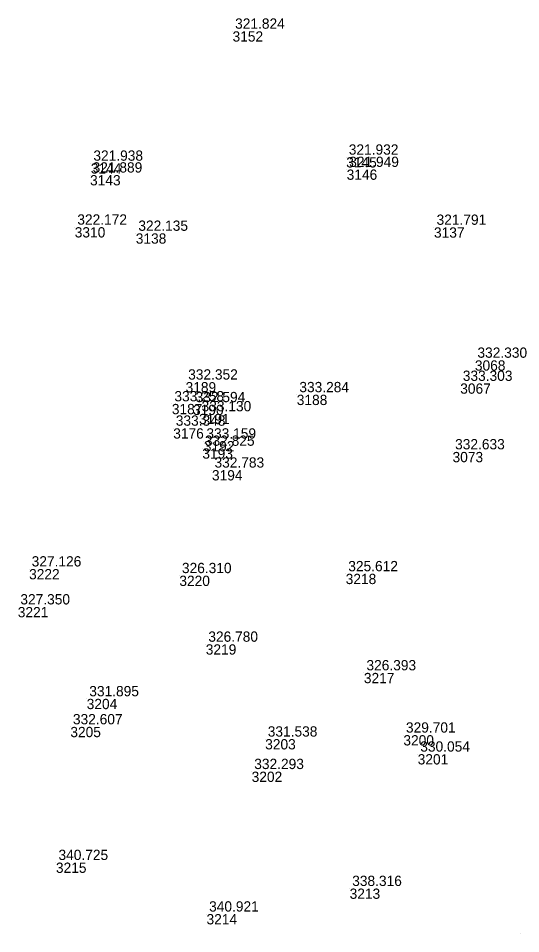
# Model space of a CAD drawing. Extents: x -829398 to -819400, y -1074439 to -1067977.
# Drawn here: x -826463.6 to -826404.9, y -1070235.8 to -1070128.9 of the extents above; entities that cross this region are included whole.
import ezdxf

# ---------------------------------------------------------------- set-up
doc = ezdxf.new("R2010")
doc.units = 0
doc.layers.add('Vrstva 60', color=7, linetype='Continuous')
doc.layers.add('Vrstva 61', color=7, linetype='Continuous')

msp = doc.modelspace()

# ---------------------------------------------------------------- linework, layer by layer
at = {"layer": 'Vrstva 60'}
for p, q in [((-826438.581, -1070130.386), (-826438.581, -1070130.386)), ((-826425.307, -1070145.093), (-826425.307, -1070145.093)), ((-826455.133, -1070145.802), (-826455.133, -1070145.802)), ((-826425.255, -1070146.53), (-826425.255, -1070146.53)), ((-826455.222, -1070147.182), (-826455.222, -1070147.182)), ((-826457.007, -1070153.265), (-826457.007, -1070153.265)), ((-826449.88, -1070153.989), (-826449.88, -1070153.989)), ((-826415.057, -1070153.287), (-826415.057, -1070153.287)), ((-826410.282, -1070168.816), (-826410.282, -1070168.816)), ((-826444.065, -1070171.361), (-826444.065, -1070171.361)), ((-826411.994, -1070171.514), (-826411.994, -1070171.514)), ((-826431.08, -1070172.837), (-826431.08, -1070172.837)), ((-826445.67, -1070173.905), (-826445.67, -1070173.905)), ((-826443.194, -1070174), (-826443.194, -1070174)), ((-826442.496, -1070175.065), (-826442.496, -1070175.065)), ((-826445.508, -1070176.754), (-826445.508, -1070176.754)), ((-826441.934, -1070178.25), (-826441.934, -1070178.25)), ((-826442.108, -1070179.096), (-826442.108, -1070179.096)), ((-826412.891, -1070179.514), (-826412.891, -1070179.514)), ((-826440.988, -1070181.642), (-826440.988, -1070181.642)), ((-826462.34, -1070193.193), (-826462.34, -1070193.193)), ((-826444.794, -1070193.968), (-826444.794, -1070193.968)), ((-826425.366, -1070193.749), (-826425.366, -1070193.749)), ((-826441.709, -1070201.982), (-826441.709, -1070201.982)), ((-826423.245, -1070205.322), (-826423.245, -1070205.322)), ((-826455.612, -1070208.352), (-826455.612, -1070208.352)), ((-826457.522, -1070211.628), (-826457.522, -1070211.628)), ((-826418.631, -1070212.595), (-826418.631, -1070212.595)), ((-826434.771, -1070213.057), (-826434.771, -1070213.057)), ((-826416.959, -1070214.814), (-826416.959, -1070214.814)), ((-826436.348, -1070216.854), (-826436.348, -1070216.854)), ((-826459.207, -1070227.476), (-826459.207, -1070227.476)), ((-826424.909, -1070230.509), (-826424.909, -1070230.509)), ((-826441.619, -1070233.495), (-826441.619, -1070233.495)), ((-826404.963, -1070235.781), (-826404.963, -1070235.781))]:
    msp.add_line(p, q, dxfattribs=at)

# ---------------------------------------------------------------- texts
for s, p in [('3152', (-826438.581, -1070131.586)), ('3145', (-826425.307, -1070146.293)), ('3144', (-826455.133, -1070147.002)), ('3146', (-826425.255, -1070147.73)), ('3143', (-826455.222, -1070148.382)), ('3310', (-826457.007, -1070154.465)), ('3138', (-826449.88, -1070155.189)), ('3137', (-826415.057, -1070154.487)), ('3068', (-826410.282, -1070170.016)), ('3189', (-826444.065, -1070172.561)), ('3067', (-826411.994, -1070172.714)), ('3188', (-826431.08, -1070174.037)), ('3187', (-826445.67, -1070175.105)), ('3190', (-826443.194, -1070175.2)), ('3191', (-826442.496, -1070176.265)), ('3176', (-826445.508, -1070177.954)), ('3192', (-826441.934, -1070179.45)), ('3193', (-826442.108, -1070180.296)), ('3073', (-826412.891, -1070180.714)), ('3194', (-826440.988, -1070182.842)), ('3222', (-826462.34, -1070194.393)), ('3220', (-826444.794, -1070195.168)), ('3218', (-826425.366, -1070194.949)), ('3221', (-826463.66, -1070198.825)), ('3219', (-826441.709, -1070203.182)), ('3217', (-826423.245, -1070206.522)), ('3204', (-826455.612, -1070209.552)), ('3205', (-826457.522, -1070212.828)), ('3200', (-826418.631, -1070213.795)), ('3203', (-826434.771, -1070214.257)), ('3201', (-826416.959, -1070216.014)), ('3202', (-826436.348, -1070218.054)), ('3215', (-826459.207, -1070228.676)), ('3213', (-826424.909, -1070231.709)), ('3214', (-826441.619, -1070234.695))]:
    msp.add_text(s, height=1.2, dxfattribs=at).set_placement(p)
at = {"layer": 'Vrstva 61'}
for s, p in [('321.824', (-826438.281, -1070130.086)), ('321.938', (-826454.833, -1070145.502)), ('321.932', (-826425.007, -1070144.793)), ('321.949', (-826424.955, -1070146.23)), ('321.889', (-826454.922, -1070146.882)), ('322.172', (-826456.707, -1070152.965)), ('321.791', (-826414.757, -1070152.987)), ('322.135', (-826449.58, -1070153.689)), ('332.330', (-826409.982, -1070168.516)), ('332.352', (-826443.765, -1070171.061)), ('333.303', (-826411.694, -1070171.214)), ('333.284', (-826430.78, -1070172.537)), ('333.258', (-826445.37, -1070173.605)), ('332.594', (-826442.894, -1070173.7)), ('333.130', (-826442.196, -1070174.765)), ('333.348', (-826445.208, -1070176.454)), ('332.825', (-826441.808, -1070178.796)), ('333.159', (-826441.634, -1070177.95)), ('332.633', (-826412.591, -1070179.214)), ('332.783', (-826440.688, -1070181.342)), ('327.126', (-826462.04, -1070192.893)), ('326.310', (-826444.494, -1070193.668)), ('325.612', (-826425.066, -1070193.449)), ('327.350', (-826463.36, -1070197.325)), ('326.780', (-826441.409, -1070201.682)), ('326.393', (-826422.945, -1070205.022)), ('331.895', (-826455.312, -1070208.052)), ('332.607', (-826457.222, -1070211.328)), ('331.538', (-826434.471, -1070212.757)), ('329.701', (-826418.331, -1070212.295)), ('330.054', (-826416.659, -1070214.514)), ('332.293', (-826436.048, -1070216.554)), ('340.725', (-826458.907, -1070227.176)), ('338.316', (-826424.609, -1070230.209)), ('340.921', (-826441.319, -1070233.195))]:
    msp.add_text(s, height=1.2, dxfattribs=at).set_placement(p)

doc.saveas('drawing.dxf')
